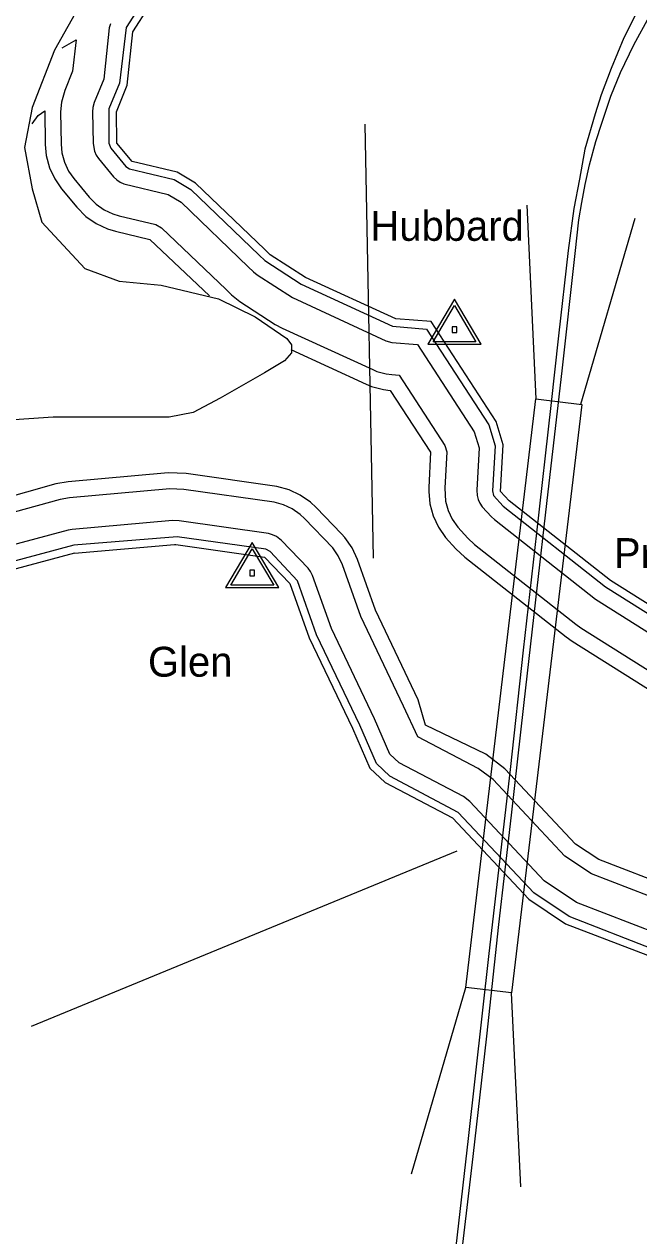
# Model space of a CAD drawing. Extents: x 2532689 to 2764727, y 536648 to 732970.
# Drawn here: x 2568326 to 2571409, y 657096 to 663175 of the extents above; entities that cross this region are included whole.
import ezdxf

# ---------------------------------------------------------------- set-up
doc = ezdxf.new("R2010")
doc.units = 0
for name, color, linetype in [('Exist Boundary Political CountyLine', 7, 'Continuous'), ('Exist Hydrographic Buffer Line', 7, 'Continuous'), ('Exist Hydrographic River Shore', 7, 'Continuous'), ('Exist Road Primary US Divided Attributed', 7, 'Continuous'), ('Exist Road Primary US Structure Standard Bridge CELL', 7, 'Continuous'), ('Exist Road Primary US Structure Standard Bridge Number Label', 7, 'Continuous'), ('Exist Survey Geodetic Marker CELL', 7, 'Continuous'), ('Exist Survey Geodetic Marker Label', 7, 'Continuous'), ('Map Preparation Longitude Latitude Lines', 7, 'Continuous')]:
    doc.layers.add(name, color=color, linetype=linetype)

msp = doc.modelspace()

# ---------------------------------------------------------------- linework, layer by layer
at = {"layer": 'Exist Boundary Political CountyLine'}
msp.add_lwpolyline([(2568677.7, 663404.1), (2568478.1, 663044.6), (2568366.3, 662757), (2568326.4, 662557.3), (2568366.3, 662349.6), (2568414.2, 662181.8), (2568629.8, 661950.1), (2568801.4, 661886.2), (2569013, 661866.2), (2569300.4, 661798.3), (2569484, 661706.4), (2569643.6, 661598.6), (2569667.6, 661566.6), (2569667.6, 661526.7), (2569631.7, 661486.7), (2569531.9, 661426.8), (2569308.3, 661299), (2569172.6, 661227.1), (2569052.9, 661203.1), (2568797.4, 661203.1), (2568470.1, 661203.1), (2568226.6, 661187.1)], dxfattribs=at)
at = {"layer": 'Exist Hydrographic Buffer Line'}
for points in [[(2568915.1, 663281.9), (2568837.1, 663158.3), (2568803.7, 662879.7), (2568750.8, 662751.6), (2568750.8, 662578.1), (2568760.2, 662553.4), (2568836.1, 662461.3)], [(2568758.2, 663178), (2568752.7, 663157.7), (2568725.4, 662899.6), (2568677, 662782), (2568669.6, 662757.1), (2568668, 662736.3), (2568670.8, 662576.5), (2568678.2, 662537.8), (2568686.8, 662518.9), (2568698.3, 662502.5), (2568774.4, 662410.3), (2568789.6, 662394.8), (2568807, 662382.8), (2568825.9, 662374), (2569047.3, 662320.9), (2569112.7, 662282), (2569449.4, 661958.8), (2569476.9, 661932.4), (2569494.9, 661918.2)], [(2568516.3, 663057.6), (2568585.7, 663096.6), (2568568.7, 662939.2), (2568528.9, 662842.9), (2568512.1, 662784.9), (2568507.8, 662736.3), (2568510.9, 662573.5), (2568515.2, 662530.2), (2568527.9, 662483.1), (2568548.4, 662438.9), (2568574.9, 662400.7), (2568650.9, 662308.5), (2568686.8, 662272.2), (2568726.8, 662244.2), (2568771.1, 662223.6), (2568802.7, 662214.2)], [(2568366.3, 662676.4), (2568395.7, 662718.2), (2568428.5, 662741.3), (2568430.9, 662572), (2568436.5, 662516.4), (2568452.7, 662455.7), (2568479.1, 662398.9), (2568513.2, 662349.8), (2568589.2, 662257.6), (2568635.4, 662211), (2568686.8, 662174.9), (2568743.6, 662148.4), (2568784.4, 662136.3), (2568956.5, 662095.8), (2569255, 661812.4)], [(2568836.1, 662461.3), (2568853.1, 662449.2), (2569077.7, 662396), (2569161.3, 662346.1), (2569504.6, 662016.5), (2569532.3, 661990.1), (2569715.2, 661871.1), (2570174.3, 661660.2), (2570344.3, 661645.5), (2570656.6, 661164.7), (2570688.8, 661060.1), (2570676, 660833.7), (2570681.2, 660811.4), (2570729.2, 660757), (2571242.2, 660352.8), (2572030.8, 659856.8), (2572285.1, 659789.5)], [(2568802.7, 662214.2), (2568986.8, 662170.8), (2569015.1, 662153.9), (2569338.5, 661843.5), (2569366.2, 661817), (2569408, 661783.9), (2569585, 661669.5), (2569620.2, 661650.2), (2570074.2, 661442.1), (2570095.1, 661433.5), (2570142.5, 661420.9), (2570171, 661417.3), (2570207.9, 661414.7), (2570437, 661062), (2570446.8, 661030.5), (2570436.5, 660847), (2570440.2, 660782.8), (2570452.9, 660735.6), (2570473.5, 660691.4), (2570501.5, 660651.4), (2570551.4, 660595.9), (2570585.8, 660563.9), (2571093.7, 660164.2), (2571117.9, 660147.1), (2571903.1, 659653.6)], [(2569494.9, 661918.2), (2569671.9, 661803.9), (2570140.9, 661587.5), (2570170.2, 661578.4), (2570298.7, 661568.6), (2570583.2, 661130.5), (2570608, 661050.2), (2570596.3, 660838.1), (2570597.7, 660810.6), (2570603.2, 660790.3), (2570612.1, 660771.4), (2570624, 660754.3), (2570669.9, 660703.3), (2570684.7, 660689.6), (2571192.8, 660289.9), (2571988.2, 659789.2)], [(2569663.6, 661542.4), (2570041, 661369.4), (2570067.7, 661358.3), (2570128.3, 661342.1), (2570162.4, 661337.8), (2570363.7, 661027.8), (2570356.4, 660851.4), (2570356, 660831.4), (2570361.5, 660768.9), (2570377.7, 660708.3), (2570404.1, 660651.4), (2570440.2, 660600), (2570491.9, 660542.3), (2570536.4, 660501), (2571044.5, 660101.3), (2571075.5, 660079.5), (2571860.4, 659586)], [(2569710.9, 660812.8), (2569654.3, 660839.4), (2569593.4, 660855.6), (2569137.7, 660920.3), (2569048.3, 660923.5), (2568546, 660879.4), (2568484.4, 660868.6), (2567769.6, 660666.6)], [(2571554.1, 658765.5), (2571171.4, 658911.7), (2571039.2, 659000.1), (2570678.3, 659384.8), (2570604.1, 659441.1), (2570301, 659600.1), (2570229.6, 659754.1), (2570014.8, 660204.2), (2569922.7, 660462.5), (2569901.4, 660508.4), (2569873.5, 660548.4), (2569732.4, 660695.4), (2569710.9, 660715.6), (2569670.9, 660743.6), (2569626.8, 660764.2), (2569579.4, 660776.9), (2569126.5, 660841.1), (2569055.5, 660843.9), (2568552.9, 660799.7), (2568505.2, 660791.3), (2567762.9, 660586.2)], [(2571582.6, 658840.3), (2571208.6, 658983.2), (2571091.3, 659061.5), (2570736.5, 659439.6), (2570641.2, 659512), (2570339.1, 659658.2), (2570324.8, 659709.7), (2570303.1, 659786), (2570088.8, 660235), (2569997.9, 660489.4), (2569970.7, 660548.4), (2569934.8, 660599.8), (2569918, 660618.3), (2569790, 660751), (2569762.5, 660776.9), (2569710.9, 660812.8)], [(2569538, 660540.5), (2569092.4, 660603.5), (2568573.8, 660560.6), (2567782.1, 660349.6), (2567696.4, 660360.1), (2567533.4, 660439.1), (2567226.5, 660454.3), (2566299.6, 660334.9), (2566088.6, 660339.1), (2565711.7, 660404.2), (2565019.3, 660715.4), (2564848.9, 660738.4), (2564050.4, 660667.1), (2563729.9, 660463.2), (2563500.2, 660362.5), (2563330.7, 660352.6), (2562757.5, 660498.3), (2562359.1, 660434.3), (2561911.1, 660281.4), (2561467.4, 660231.1)], [(2569762.9, 660428.4), (2569751.1, 660445.5), (2569617.2, 660584.4), (2569590.9, 660605), (2569572, 660613.8), (2569551.7, 660619.3), (2569103.7, 660682.7), (2569069.5, 660684.5), (2568566.9, 660640.3), (2568546.4, 660636.7), (2567776.4, 660430.9)], [(2571479.8, 658534.6), (2571060.5, 658697.1), (2570882.9, 658815.9), (2570503.2, 659220.6), (2570160.5, 659402.8), (2570093.5, 659465.9), (2570009.6, 659658.3), (2569792.9, 660111.9), (2569696.7, 660381.8), (2569559.7, 660528.8), (2569538, 660540.5)], [(2571514.1, 658608), (2571097.4, 658768.6), (2570935, 658877.3), (2570561.4, 659275.3), (2570529.8, 659299.5), (2570207.3, 659468.6), (2570160.1, 659512.9), (2570083, 659690.3), (2569866.9, 660142.6), (2569772, 660408.7), (2569762.9, 660428.4)]]:
    msp.add_lwpolyline(points, dxfattribs=at)
at = {"layer": 'Exist Hydrographic River Shore'}
for points in [[(2569532.5, 662045.4), (2569185.9, 662378.2), (2569092.8, 662433.5), (2568866.9, 662486.7), (2568791, 662578.9), (2568787.9, 662736.3), (2568842.9, 662869.9), (2568871, 663136.9), (2568952, 663265)], [(2573490, 660060.6), (2573281, 660098), (2572990.1, 660043.6), (2572494, 659833.1), (2572294.9, 659828.3), (2572051.9, 659890.7), (2571267, 660384.2), (2570758.9, 660783.9), (2570716, 660831.4), (2570728.9, 661065.1), (2570693.1, 661181.8), (2570367, 661684), (2570190.9, 661696.6), (2569736.9, 661904.7), (2569559.9, 662019.1), (2569532.5, 662045.4)], [(2568577.3, 660520.7), (2567785, 660308.9), (2567684.9, 660321.3), (2567516, 660403.1), (2567224.8, 660414.3), (2566301.9, 660294.9), (2566084.9, 660299.2), (2565699.8, 660365.7), (2565002.9, 660678.9), (2564844, 660698.7), (2564053.9, 660627.4), (2563748.8, 660427.9), (2563509.9, 660323), (2563326.8, 660312.3)], [(2568577.3, 660520.7), (2569079.9, 660564.9), (2569086.9, 660563.9), (2569531, 660501.1), (2569659, 660368.4), (2569756, 660096.5), (2569972.9, 659642.4), (2570060.1, 659442.4), (2570137, 659369.9), (2570474.1, 659193.2), (2570857.1, 658785.2), (2571042.1, 658661.4), (2571454, 658504)]]:
    msp.add_lwpolyline(points, dxfattribs=at)
at = {"layer": 'Exist Road Primary US Divided Attributed'}
for points in [[(2571980.4, 664042.9), (2571757.5, 663761.7), (2571588.2, 663550.4), (2571501.3, 663413.4), (2571410.7, 663259.5), (2571335.1, 663107.1), (2571271.1, 662953.1), (2571220, 662821.2), (2571190.3, 662726.1), (2571139.2, 662549.1), (2571111.6, 662397.7), (2571084, 662251.5), (2571055.8, 662040.3), (2571007.2, 661611.2), (2570968.9, 661262.9), (2570896.3, 660622.7), (2570828.8, 660034.6), (2570763.3, 659436.2), (2570656.4, 658512.1), (2570553.6, 657583.9), (2570443.7, 656616.9), (2570333.7, 655663.1), (2570241.2, 654832.1), (2570183.9, 654343.2)], [(2570506.1, 656883.8), (2570577.7, 657493.4), (2570647.2, 658097.9), (2570707.6, 658658.4), (2570770, 659205.6), (2570833.4, 659756.9), (2570893.7, 660286.7), (2570954.1, 660828.8), (2571024.6, 661436.3), (2571090.6, 662024.9), (2571109, 662193.7), (2571124.4, 662280.6), (2571141.2, 662371.2), (2571161.7, 662469.3), (2571194.4, 662587), (2571223.6, 662679.5), (2571268.6, 662814.5), (2571318.2, 662932.7), (2571384.7, 663072.8), (2571462.9, 663216.5)]]:
    msp.add_lwpolyline(points, dxfattribs=at)
at = {"layer": 'Exist Road Primary US Structure Standard Bridge CELL'}
for p, q in [((2570894.6, 661295.1), (2570849.2, 662267.6)), ((2571119.3, 661268.3), (2571391.9, 662203)), ((2570269.1, 657406.8), (2570541.6, 658341.5)), ((2570816.9, 657341.5), (2570771.6, 658314.1))]:
    msp.add_line(p, q, dxfattribs=at)
msp.add_lwpolyline([(2570541.6, 658341.5), (2570893.5, 661295.2), (2571123.5, 661267.8), (2570771.6, 658314.1)], close=True, dxfattribs=at)
at = {"layer": 'Exist Road Primary US Structure Standard Bridge Number Label'}
msp.add_line((2570496.4, 659026.2), (2568360.3, 658146.6), dxfattribs=at)
at = {"layer": 'Exist Survey Geodetic Marker CELL'}
for points in [[(2570618.6, 661569.7), (2570484.6, 661795.8), (2570351.1, 661569.7)], [(2570592.6, 661581.8), (2570377.1, 661581.8), (2570484.6, 661764)], [(2570496.9, 661628.4), (2570496.9, 661656.7), (2570472.7, 661656.7), (2570472.7, 661628.4)], [(2569603.3, 660349), (2569469.4, 660575.1), (2569335.9, 660349)], [(2569577.4, 660361.1), (2569361.9, 660361.1), (2569469.4, 660543.3)], [(2569481.7, 660407.7), (2569481.7, 660436), (2569457.4, 660436), (2569457.4, 660407.7)]]:
    msp.add_lwpolyline(points, close=True, dxfattribs=at)
at = {"layer": 'Map Preparation Longitude Latitude Lines'}
msp.add_line((2570078.3, 660495.4), (2570036.3, 662673.7), dxfattribs=at)

# ---------------------------------------------------------------- texts
at = {"layer": 'Exist Survey Geodetic Marker Label'}
for s, p in [('Hubbard', (2570063, 662088.7)), ('Prong', (2571284.6, 660446.6)), ('Glen', (2568946.9, 659901.4))]:
    msp.add_text(s, height=150, dxfattribs=at).set_placement(p)

doc.saveas('drawing.dxf')
